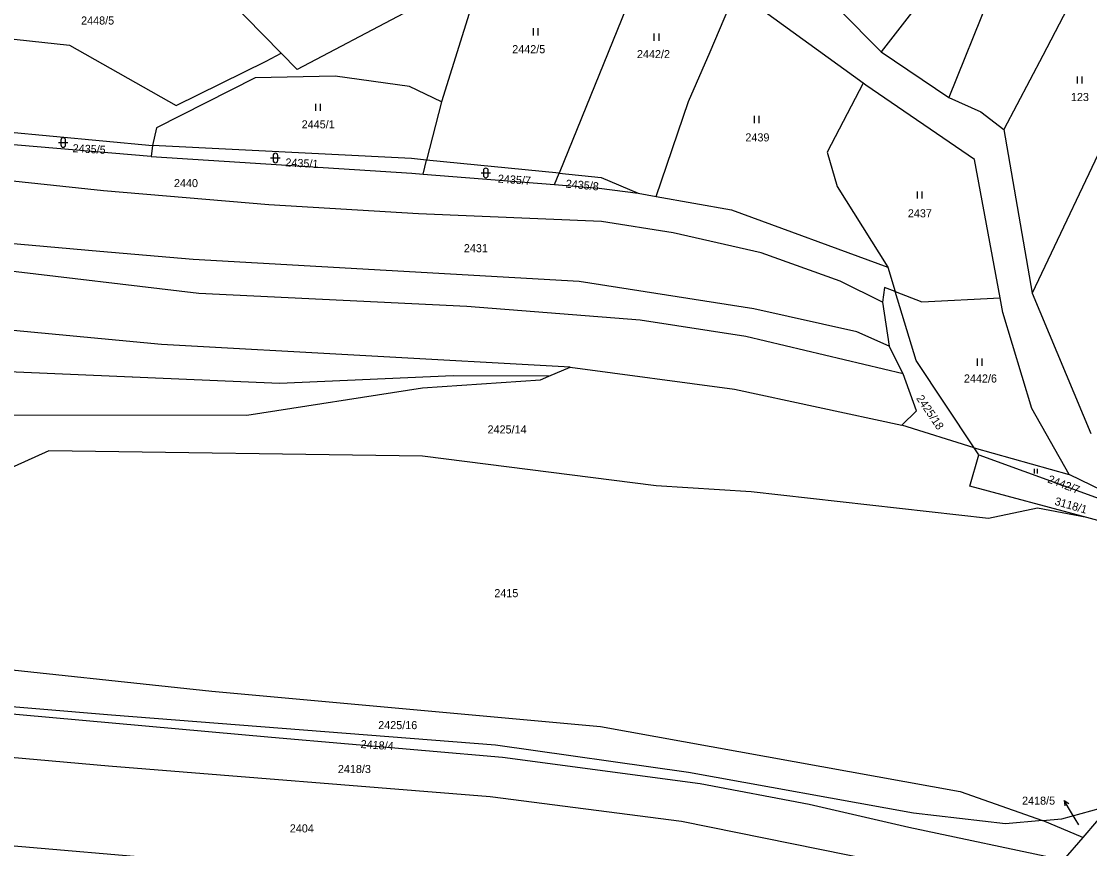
# Model space of a CAD drawing. Extents: x -755528 to -748832, y -1118122 to -1111095.
# Drawn here: x -753707.7 to -753482.8, y -1115665 to -1115490.8 of the extents above; entities that cross this region are included whole.
import ezdxf

# ---------------------------------------------------------------- set-up
doc = ezdxf.new("R2010")
doc.units = 0
for name, color, linetype in [('DZ_DO_PUPFL', 7, 'Continuous'), ('DZ_NAD_ZPF', 7, 'Continuous'), ('legenda barvy', 7, 'Continuous'), ('TZ_UMVŽST', 7, 'Continuous')]:
    doc.layers.add(name, color=color, linetype=linetype)

msp = doc.modelspace()

# ---------------------------------------------------------------- linework, layer by layer
at = {"layer": 'DZ_NAD_ZPF'}
for p, q in [((-753570.36, -1115463.2), (-753594.51, -1115522.79)), ((-753496.75, -1115467.75), (-753512.5, -1115506.85)), ((-753607.51, -1115470), (-753619.28, -1115507.74)), ((-753469.5, -1115494.37), (-753494.92, -1115548.02)), ((-753526.72, -1115497.21), (-753512.5, -1115506.85)), ((-753619.28, -1115507.74), (-753622.42, -1115520.03)), ((-753680.38, -1115519.25), (-753743.29, -1115514.04)), ((-753500.89, -1115513.62), (-753494.92, -1115548.02)), ((-753680.1, -1115516.93), (-753680.38, -1115519.25)), ((-753623.17, -1115522.99), (-753622.42, -1115520.03)), ((-753594.51, -1115522.79), (-753622.42, -1115520.03)), ((-753623.17, -1115522.99), (-753595.48, -1115525.19)), ((-753595.48, -1115525.19), (-753594.51, -1115522.79)), ((-753577.89, -1115527), (-753574.1, -1115527.68)), ((-753525.36, -1115542.59), (-753523.79, -1115547.71)), ((-753494.92, -1115548.02), (-753482.6, -1115577.61)), ((-753526.42, -1115549.95), (-753525.05, -1115559.2)), ((-753522.12, -1115565.01), (-753525.05, -1115559.2)), ((-753596.72, -1115565.54), (-753592.16, -1115563.6)), ((-753507.16, -1115580.58), (-753522.37, -1115575.79)), ((-753506.18, -1115582.06), (-753507.16, -1115580.58)), ((-753507.16, -1115580.58), (-753487.15, -1115586.2)), ((-753506.18, -1115582.06), (-753464.09, -1115597.4)), ((-753464.09, -1115597.4), (-753487.15, -1115586.2)), ((-753472.8, -1115598.14), (-753483.46, -1115595.27)), ((-753478.54, -1115655.91), (-753484.31, -1115662.65)), ((-753484.31, -1115662.65), (-753492.76, -1115659.07))]:
    msp.add_line(p, q, dxfattribs=at)
for points in [[(-753506.76, -1115468.51), (-753508.37, -1115473.5), (-753526.72, -1115497.21)], [(-753607.51, -1115470), (-753618.73, -1115473.69), (-753627.27, -1115489.14), (-753649.67, -1115500.96), (-753653.01, -1115497.54)], [(-753481.53, -1115476.51), (-753492.71, -1115498.03), (-753500.89, -1115513.62)], [(-753550.04, -1115477.8), (-753548.97, -1115481.08), (-753535.57, -1115488.33), (-753526.72, -1115497.21)], [(-753522.12, -1115565.01), (-753555.22, -1115557.19), (-753577.47, -1115553.7), (-753613.98, -1115550.85), (-753670.35, -1115548.08), (-753713.01, -1115543.03), (-753788.05, -1115537.23), (-753848.47, -1115533.73), (-753908.75, -1115530.78), (-753954.37, -1115526.36), (-754020.39, -1115519.01), (-754101.12, -1115512.11), (-754133.36, -1115510.11), (-754254.37, -1115500.16), (-754323.55, -1115493.63), (-754365.31, -1115485.02), (-754376.65, -1115481.22)], [(-753574.1, -1115527.68), (-753567.3, -1115507.72), (-753562.7, -1115497.21), (-753556.6, -1115482.75)], [(-753530.51, -1115503.85), (-753554.64, -1115486.34), (-753556.6, -1115482.75)], [(-753653.01, -1115497.54), (-753664.25, -1115486.02), (-753667.76, -1115484.95)], [(-753712.63, -1115488.4), (-753714.52, -1115493.99), (-753697.61, -1115495.83), (-753675.16, -1115508.55), (-753656.22, -1115499.23), (-753653.01, -1115497.54)], [(-753592.16, -1115563.6), (-753678.22, -1115558.81), (-753757.8, -1115551.36), (-753833.66, -1115545.49), (-753911.52, -1115540.62), (-754000.27, -1115531.45), (-754078.86, -1115524.44), (-754096.94, -1115523.16), (-754189.44, -1115515.84), (-754317.82, -1115504.53), (-754351.17, -1115500.24), (-754371.61, -1115494.94), (-754380.66, -1115490.83)], [(-753596.72, -1115565.54), (-753616.83, -1115565.42), (-753653.35, -1115567.05), (-753715.41, -1115564.41), (-753780.63, -1115557.58), (-753836.38, -1115554.93), (-753867.92, -1115552.69), (-753921.03, -1115547.5), (-754005.27, -1115538.95), (-754093, -1115531.54), (-754155.51, -1115526.97), (-754207.64, -1115521.38), (-754272.84, -1115515.86), (-754326.72, -1115511.78), (-754373.74, -1115503.78), (-754384.34, -1115499.27)], [(-753619.28, -1115507.74), (-753626, -1115504.56), (-753641.65, -1115502.36), (-753658.49, -1115502.72), (-753679.27, -1115513.21), (-753680.1, -1115516.93)], [(-753530.51, -1115503.85), (-753538.07, -1115518.33), (-753535.99, -1115525.59), (-753525.36, -1115542.59)], [(-753501.7, -1115549.02), (-753507.07, -1115519.89), (-753529.95, -1115504.26), (-753530.51, -1115503.85)], [(-753512.5, -1115506.85), (-753505.75, -1115509.89), (-753500.89, -1115513.62)], [(-753743.29, -1115514.04), (-753742.93, -1115511.04), (-753680.1, -1115516.93)], [(-753526.42, -1115549.95), (-753535.36, -1115545.51), (-753552.02, -1115539.52), (-753570.49, -1115535.33), (-753585.58, -1115532.95), (-753624.15, -1115531.31), (-753655.59, -1115529.42), (-753690.4, -1115526.47), (-753737.2, -1115521.52), (-753803.14, -1115515.14)], [(-753622.42, -1115520.03), (-753625.56, -1115519.72), (-753680.1, -1115516.93)], [(-753680.38, -1115519.25), (-753625.55, -1115522.8), (-753623.17, -1115522.99)], [(-753594.51, -1115522.79), (-753585.7, -1115523.66), (-753577.89, -1115527)], [(-753595.48, -1115525.19), (-753586.1, -1115525.94), (-753577.89, -1115527)], [(-753574.1, -1115527.68), (-753558.2, -1115530.51), (-753525.36, -1115542.59)], [(-753525.05, -1115559.2), (-753531.83, -1115556.18), (-753553.54, -1115551.35), (-753590.28, -1115545.58), (-753671.54, -1115540.97), (-753691.17, -1115539.25), (-753799.69, -1115529.65)], [(-753523.79, -1115547.71), (-753526.06, -1115546.85), (-753526.42, -1115549.95)], [(-753507.16, -1115580.58), (-753519.35, -1115562.18), (-753523.79, -1115547.71)], [(-753523.79, -1115547.71), (-753518.17, -1115549.84), (-753501.7, -1115549.02)], [(-753487.15, -1115586.2), (-753495.03, -1115572.29), (-753501.13, -1115552.13), (-753501.7, -1115549.02)], [(-753592.16, -1115563.6), (-753557.57, -1115568.21), (-753522.37, -1115575.79)], [(-753725.24, -1115573.63), (-753660.28, -1115573.74), (-753623.29, -1115567.95), (-753598.47, -1115566.29), (-753596.72, -1115565.54)], [(-753522.37, -1115575.79), (-753519.29, -1115572.83), (-753522.12, -1115565.01)], [(-753483.46, -1115595.27), (-753493.82, -1115593.31), (-753504.17, -1115595.47), (-753554.06, -1115589.84), (-753574.09, -1115588.62), (-753623.3, -1115582.33), (-753701.9, -1115581.25), (-753724.53, -1115591.43), (-753751.07, -1115605.21), (-753772.79, -1115620.62)], [(-753483.46, -1115595.27), (-753508.05, -1115588.63), (-753506.18, -1115582.06)], [(-753772.79, -1115620.62), (-753667.62, -1115631.84), (-753585.82, -1115639.22), (-753510.07, -1115652.94), (-753492.76, -1115659.07)], [(-753492.76, -1115659.07), (-753500.55, -1115659.77), (-753519.92, -1115657.49), (-753567.26, -1115648.96), (-753607.94, -1115643.19), (-753688.73, -1115636.9), (-753765.89, -1115630.41), (-753789.27, -1115628.39)], [(-753484.31, -1115662.65), (-753488.39, -1115667.42), (-753520.89, -1115660.48), (-753541.87, -1115655.7), (-753564.84, -1115651.29), (-753606.43, -1115645.75), (-753655.03, -1115641.55), (-753721.43, -1115635.62), (-753789.27, -1115628.39)], [(-753478.07, -1115679.5), (-753488.67, -1115675.54), (-753499.84, -1115672.92), (-753522.3, -1115668.66), (-753568.78, -1115659.22), (-753609.03, -1115654.03), (-753689.39, -1115647.62), (-753767.71, -1115640.65), (-753793.67, -1115638.32), (-753797.86, -1115637.97)], [(-753496.48, -1115694.03), (-753503.06, -1115691.4), (-753522.96, -1115684.89), (-753595.31, -1115673.72), (-753660.35, -1115668.68), (-753727.23, -1115662.91), (-753768.64, -1115658.56), (-753808.89, -1115651.76)], [(-753492.76, -1115659.07), (-753488.67, -1115658.7), (-753478.54, -1115655.91)]]:
    msp.add_lwpolyline(points, dxfattribs=at)
at = {"layer": 'legenda barvy'}
for p, q in [((-753486.64, -1115657.43), (-753488.186, -1115654.858)), ((-753488.186, -1115654.858), (-753487.241, -1115655.458)), ((-753488.186, -1115654.858), (-753488.099, -1115655.974)), ((-753485.14, -1115659.94), (-753486.64, -1115657.43))]:
    msp.add_line(p, q, dxfattribs=at)
at = {"layer": 'TZ_UMVŽST'}
for p, q in [((-753599.921, -1115493.77), (-753599.921, -1115492.27)), ((-753598.92, -1115493.77), (-753598.92, -1115492.27)), ((-753574.491, -1115494.91), (-753574.491, -1115493.41)), ((-753573.49, -1115494.91), (-753573.49, -1115493.41)), ((-753485.431, -1115503.93), (-753485.431, -1115502.43)), ((-753484.43, -1115503.93), (-753484.43, -1115502.43)), ((-753645.721, -1115509.69), (-753645.721, -1115508.19)), ((-753644.72, -1115509.69), (-753644.72, -1115508.19)), ((-753553.401, -1115512.24), (-753553.401, -1115510.74)), ((-753552.4, -1115512.24), (-753552.4, -1115510.74)), ((-753699.901, -1115516.331), (-753697.899, -1115516.331)), ((-753699.401, -1115515.831), (-753699.401, -1115516.832)), ((-753698.399, -1115516.832), (-753698.399, -1115515.831)), ((-753654.741, -1115519.081), (-753654.741, -1115520.082)), ((-753653.739, -1115520.082), (-753653.739, -1115519.081)), ((-753655.241, -1115519.581), (-753653.239, -1115519.581)), ((-753610.951, -1115522.731), (-753608.949, -1115522.731)), ((-753610.451, -1115522.231), (-753610.451, -1115523.232)), ((-753609.449, -1115523.232), (-753609.449, -1115522.231)), ((-753519.081, -1115528.14), (-753519.081, -1115526.64)), ((-753518.08, -1115528.14), (-753518.08, -1115526.64)), ((-753506.451, -1115563.3), (-753506.451, -1115561.8)), ((-753505.45, -1115563.3), (-753505.45, -1115561.8)), ((-753494.462, -1115586.02), (-753494.462, -1115585.015)), ((-753493.792, -1115586.02), (-753493.792, -1115585.015))]:
    msp.add_line(p, q, dxfattribs=at)
for centre, start, end in [((-753698.9, -1115515.8309), 0, 180), ((-753698.9, -1115516.8309), 180, 359.987886), ((-753654.24, -1115519.0809), 0, 180), ((-753654.24, -1115520.0809), 180, 359.987886), ((-753609.95, -1115522.2309), 0, 180), ((-753609.95, -1115523.2309), 180, 359.987886)]:
    msp.add_arc(centre, 0.5, start, end, dxfattribs=at)

# ---------------------------------------------------------------- texts
at = {"layer": 'DZ_DO_PUPFL'}
for s, p in [('2448/5', (-753695.14, -1115491.49)), ('2442/5', (-753604.39, -1115497.53)), ('2442/2', (-753578.14, -1115498.57)), ('123', (-753486.79, -1115507.6)), ('2445/1', (-753648.71, -1115513.35)), ('2439', (-753555.31, -1115516.1)), ('2440', (-753675.6, -1115525.72)), ('2437', (-753521.11, -1115532.08)), ('2431', (-753614.57, -1115539.42)), ('2442/6', (-753509.31, -1115566.85)), ('2425/14', (-753609.59, -1115577.57)), ('2415', (-753608.16, -1115612.03)), ('2425/16', (-753632.6, -1115639.81)), ('2418/3', (-753641.09, -1115649.05)), ('2418/5', (-753497.075, -1115655.71)), ('2404', (-753651.21, -1115661.55))]:
    msp.add_text(s, height=1.7, dxfattribs=at).set_placement(p)
for s, rotation, p in [('2435/5', 357, (-753696.954, -1115518.358)), ('2435/1', 357, (-753652.174, -1115521.338)), ('2435/7', 356, (-753607.459, -1115524.747)), ('2435/8', 355, (-753593.184, -1115525.816)), ('2425/18', 304, (-753519.424, -1115570.175)), ('2442/7', 339, (-753491.824, -1115587.843)), ('3118/1', 344, (-753490.344, -1115592.557)), ('2418/4', 356, (-753636.349, -1115643.767))]:
    msp.add_text(s, height=1.7, rotation=rotation, dxfattribs=at).set_placement(p)

doc.saveas('drawing.dxf')
